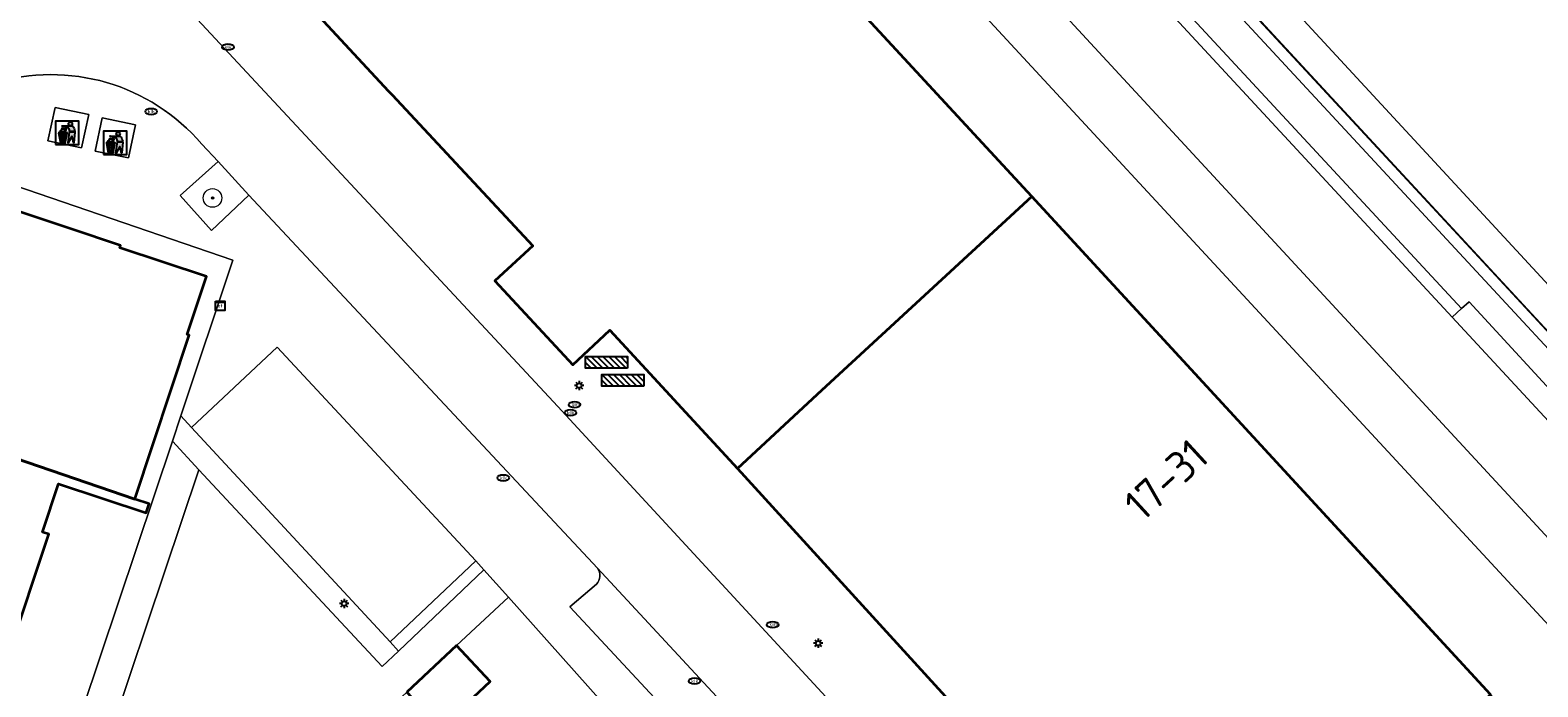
# Model space of a CAD drawing. Header units: metres. Extents: x 149984 to 156489, y 469398 to 478068.
# Tile 805 of 854: x 154672 to 154736, y 474154 to 474182. Entities that reach past the tile are written whole.
import ezdxf
from ezdxf.enums import TextEntityAlignment as Align

# ---------------------------------------------------------------- set-up
doc = ezdxf.new("R2010")
doc.units = ezdxf.units.M
doc.header["$LTSCALE"] = 0.75
for name, color, linetype, lineweight in [('B-WE-GR-BEPLANTING_CULTUUR_HEESTERS-GV', 252, 'Continuous', 18), ('B-WE-GR-BOOM-S', 252, 'Continuous', 25), ('B-WE-GR-STRUIK-GV', 252, 'Continuous', 13), ('B-WE-IE-AFVAL APART PLAATS-S', 252, 'Continuous', 25), ('B-WE-IE-MEUBILAIR-S', 252, 'Continuous', 25), ('B-WE-IE-MEUBILAIR_WEGMEUBILAIR-S', 252, 'Continuous', 25), ('B-WE-KW-KUNSTWERK_STEIGER-GV', 6, 'Continuous', 18), ('B-WE-OG-BEBOUWING-GV', 6, 'Continuous', 35), ('B-WE-OG-BEBOUWING-T18', 1, 'Continuous', 18), ('B-WE-OG-TERREIN_ERF-GV', 252, 'Continuous', 18), ('B-WE-OG-WATER_HAVEN-GV', 252, 'Continuous', 18), ('B-WE-VH-GESLOTENVERHARDING-GV', 252, 'Continuous', 18), ('B-WE-VH-ONVERHARD-GV', 252, 'Continuous', 18), ('B-WE-VH-OPENVERHARDING-GV', 252, 'Continuous', 18), ('B-WE-VH-OPENVERHARDING_BETONSTRAATSTEEN-GV', 252, 'Continuous', 18), ('B-WE-VH-OPENVERHARDING_SIERBESTRATING-GV', 252, 'Continuous', 18), ('B-WE-VH-OPENVERHARDING_STRAATBAKSTEEN-GV', 252, 'Continuous', 18)]:
    doc.layers.add(name, color=color, linetype=linetype, lineweight=lineweight)
doc.styles.add('NLCS-ISO', font='NLCS-ISO.ttf')
doc.styles.add('NLCS-ISO-M750-T18', font='NLCS-ISO.ttf', dxfattribs={"height": 1.35})

# ---------------------------------------------------------------- blocks, each defined once
blk = doc.blocks.new('SIE-AFVAL APART PLAATS-SO')
h = blk.add_hatch(color=256)
h.dxf.hatch_style = 1
h.paths.add_polyline_path([(-0.09, 0.07), (-1.76, 0.07, 0.819081), (-1.79, -0.09), (-1.4, -2.19, 0.36153), (-1.37, -2.21), (-0.47, -2.21, 0.36153), (-0.44, -2.19), (-0.05, -0.09, 0.819081)])
h.paths.add_polyline_path([(-0.16, -0.1), (-0.2, -0.33), (-0.49, -0.33), (-0.47, -0.1)], flags=16)
h.paths.add_polyline_path([(-0.55, -0.1), (-0.58, -0.33), (-0.87, -0.33), (-0.87, -0.1)], flags=16)
h.paths.add_polyline_path([(-0.22, -0.42), (-0.27, -0.73), (-0.53, -0.73), (-0.5, -0.42)], flags=16)
h.paths.add_polyline_path([(-0.58, -0.42), (-0.61, -0.73), (-0.87, -0.73), (-0.87, -0.42)], flags=16)
h.paths.add_polyline_path([(-0.95, -0.1), (-0.95, -0.33), (-1.27, -0.33), (-1.29, -0.1)], flags=16)
h.paths.add_polyline_path([(-0.95, -0.42), (-0.95, -0.73), (-1.23, -0.73), (-1.26, -0.42)], flags=16)
h.paths.add_polyline_path([(-0.29, -0.83), (-0.34, -1.09), (-0.56, -1.09), (-0.54, -0.83)], flags=16)
h.paths.add_polyline_path([(-0.62, -0.83), (-0.65, -1.09), (-0.87, -1.09), (-0.87, -0.83)], flags=16)
h.paths.add_polyline_path([(-0.95, -0.83), (-0.95, -1.09), (-1.2, -1.09), (-1.22, -0.83)], flags=16)
h.paths.add_polyline_path([(-1.35, -0.33), (-1.64, -0.33), (-1.69, -0.1), (-1.37, -0.1)], flags=16)
h.paths.add_polyline_path([(-1.34, -0.42), (-1.31, -0.73), (-1.57, -0.73), (-1.63, -0.42)], flags=16)
h.paths.add_polyline_path([(-0.36, -1.18), (-0.41, -1.44), (-0.6, -1.44), (-0.57, -1.18)], flags=16)
h.paths.add_polyline_path([(-0.65, -1.18), (-0.68, -1.44), (-0.87, -1.44), (-0.87, -1.18)], flags=16)
h.paths.add_polyline_path([(-1.3, -0.83), (-1.28, -1.09), (-1.5, -1.09), (-1.55, -0.83)], flags=16)
h.paths.add_polyline_path([(-0.95, -1.18), (-0.95, -1.44), (-1.17, -1.44), (-1.19, -1.18)], flags=16)
h.paths.add_polyline_path([(-0.42, -1.53), (-0.47, -1.79), (-0.63, -1.79), (-0.6, -1.53)], flags=16)
h.paths.add_polyline_path([(-1.27, -1.18), (-1.25, -1.44), (-1.44, -1.44), (-1.49, -1.18)], flags=16)
h.paths.add_polyline_path([(-0.69, -1.53), (-0.71, -1.79), (-0.87, -1.79), (-0.87, -1.53)], flags=16)
h.paths.add_polyline_path([(-0.95, -1.53), (-0.95, -1.79), (-1.13, -1.79), (-1.16, -1.53)], flags=16)
h.paths.add_polyline_path([(-1.24, -1.53), (-1.22, -1.79), (-1.37, -1.79), (-1.42, -1.53)], flags=16)
h.paths.add_polyline_path([(-0.49, -1.89), (-0.53, -2.13), (-0.66, -2.13), (-0.64, -1.89)], flags=16)
h.paths.add_polyline_path([(-0.72, -1.89), (-0.74, -2.13), (-0.87, -2.13), (-0.87, -1.89)], flags=16)
h.paths.add_polyline_path([(-0.95, -1.89), (-0.95, -2.13), (-1.1, -2.13), (-1.12, -1.89)], flags=16)
h.paths.add_polyline_path([(-1.21, -1.89), (-1.18, -2.13), (-1.31, -2.13), (-1.35, -1.89)], flags=16)
h.paths.add_polyline_path([(-0.19, 0.78, -0.01173), (-0.3, 0.78, -0.148797), (-0.42, 1.03, -0.136076), (-0.69, 0.87), (-0.78, 0.85, -0.038293), (-1.14, 0.96), (-1.19, 0.81, -0.243822), (-1.56, 0.45, 0.344326), (-1, 0.22, -0.139345), (-0.6, 0.22, 0.618436), (-0.56, 0.27, -0.441494), (-0.47, 0.44, 0.309048)])
h.paths.add_polyline_path([(-0.49, 0.51, 0.351556), (-0.64, 0.31, 0.121061), (-1.02, 0.29, -0.288745), (-1.45, 0.42, 0.203599), (-1.12, 0.79), (-1.09, 0.87, 0.083075), (-0.28, 0.71, -0.242261)], flags=16)
h.paths.add_polyline_path([(-0.4, 0.79, -0.023345), (-0.63, 0.82, 0.07081), (-0.46, 0.9, 0.059965)], flags=16)
h.paths.add_polyline_path([(1.12, 1.48), (-1.07, 1.48, 0.860559), (-1.08, 1.42), (0.29, 1, -0.146703), (0.53, 0.28, 0.421968), (0.56, 0.25), (1.6, 0.31, 0.450293), (1.63, 0.34, 0.122241)])
h.paths.add_polyline_path([(0.26, 1.93, 1), (1.07, 1.93, 1)])
h.paths.add_polyline_path([(1.65, 0.15, 0.429303), (1.62, 0.18), (0.55, 0.23, 0.38429), (0.51, 0.2), (0.16, -2.16, 0.83726), (0.22, -2.18), (0.99, -0.78, -0.688204), (1.05, -0.78), (1.36, -2.14, 0.84934), (1.42, -2.14)])
for p, q in [((-0.09, 0.07), (-1.76, 0.07)), ((-1.4, -2.19), (-1.79, -0.09)), ((-1.37, -0.1), (-1.69, -0.1)), ((-1.64, -0.33), (-1.69, -0.1)), ((-1.64, -0.33), (-1.35, -0.33)), ((-1.63, -0.42), (-1.34, -0.42)), ((-1.57, -0.73), (-1.63, -0.42)), ((-1.57, -0.73), (-1.31, -0.73)), ((-1.55, -0.83), (-1.3, -0.83)), ((-1.5, -1.09), (-1.55, -0.83)), ((-1.5, -1.09), (-1.28, -1.09)), ((-1.49, -1.18), (-1.27, -1.18)), ((-1.44, -1.44), (-1.49, -1.18)), ((-1.44, -1.44), (-1.25, -1.44)), ((-1.42, -1.53), (-1.24, -1.53)), ((-1.37, -1.79), (-1.42, -1.53)), ((-1.37, -1.79), (-1.22, -1.79)), ((-1.37, -2.21), (-0.47, -2.21)), ((-1.31, -2.13), (-1.35, -1.89)), ((-1.35, -1.89), (-1.21, -1.89)), ((-1.31, -2.13), (-1.18, -2.13)), ((-0.95, -0.1), (-1.29, -0.1)), ((-1.27, -0.33), (-0.95, -0.33)), ((-1.26, -0.42), (-0.95, -0.42)), ((-1.23, -0.73), (-0.95, -0.73)), ((-1.22, -0.83), (-0.95, -0.83)), ((-1.2, -1.09), (-0.95, -1.09)), ((-1.19, -1.18), (-0.95, -1.18)), ((-1.17, -1.44), (-0.95, -1.44)), ((-1.16, -1.53), (-0.95, -1.53)), ((-1.13, -1.79), (-0.95, -1.79)), ((-1.12, -1.89), (-0.95, -1.89)), ((-1.1, -2.13), (-0.95, -2.13)), ((-0.95, -0.1), (-0.95, -0.33)), ((-0.95, -0.42), (-0.95, -0.73)), ((-0.95, -0.83), (-0.95, -1.09)), ((-0.95, -1.18), (-0.95, -1.44)), ((-0.95, -1.53), (-0.95, -1.79)), ((-0.95, -1.89), (-0.95, -2.13)), ((-0.87, -0.1), (-0.87, -0.33)), ((-0.55, -0.1), (-0.87, -0.1)), ((-0.87, -0.33), (-0.58, -0.33)), ((-0.87, -0.42), (-0.87, -0.73)), ((-0.87, -0.42), (-0.58, -0.42)), ((-0.87, -0.73), (-0.61, -0.73)), ((-0.87, -0.83), (-0.62, -0.83)), ((-0.87, -0.83), (-0.87, -1.09)), ((-0.87, -1.09), (-0.65, -1.09)), ((-0.87, -1.18), (-0.65, -1.18)), ((-0.87, -1.18), (-0.87, -1.44)), ((-0.87, -1.44), (-0.68, -1.44)), ((-0.87, -1.53), (-0.69, -1.53)), ((-0.87, -1.53), (-0.87, -1.79)), ((-0.87, -1.79), (-0.71, -1.79)), ((-0.87, -1.89), (-0.87, -2.13)), ((-0.87, -1.89), (-0.72, -1.89)), ((-0.87, -2.13), (-0.74, -2.13)), ((-0.66, -2.13), (-0.53, -2.13)), ((-0.64, -1.89), (-0.49, -1.89)), ((-0.63, -1.79), (-0.47, -1.79)), ((-0.6, -1.44), (-0.41, -1.44)), ((-0.6, -1.53), (-0.42, -1.53)), ((-0.57, -1.18), (-0.36, -1.18)), ((-0.56, -1.09), (-0.34, -1.09)), ((-0.54, -0.83), (-0.29, -0.83)), ((-0.53, -0.73), (-0.27, -0.73)), ((-0.53, -2.13), (-0.49, -1.89)), ((-0.5, -0.42), (-0.22, -0.42)), ((-0.49, -0.33), (-0.2, -0.33)), ((-0.16, -0.1), (-0.47, -0.1)), ((-0.47, -1.79), (-0.42, -1.53)), ((-0.44, -2.19), (-0.05, -0.09)), ((-0.41, -1.44), (-0.36, -1.18)), ((-0.34, -1.09), (-0.29, -0.83)), ((-0.27, -0.73), (-0.22, -0.42)), ((-0.2, -0.33), (-0.16, -0.1))]:
    blk.add_line(p, q)
blk.add_lwpolyline([(-2.5, -2.51), (2.5, -2.51), (2.5, 2.49), (-2.5, 2.49)], close=True)
for points in [[(-0.78, 0.85, -0.038293), (-1.14, 0.96), (-1.19, 0.81, -0.243822), (-1.56, 0.45, 0.344326), (-1, 0.22, -0.139345), (-0.6, 0.22, 0.618436), (-0.56, 0.27, -0.441494), (-0.47, 0.44, 0.309048), (-0.19, 0.78, -0.01173), (-0.3, 0.78, -0.01173)], [(-0.78, 0.85), (-0.69, 0.87, 0.136076), (-0.42, 1.03, 0.156405), (-0.29, 0.77)], [(-0.78, 0.85), (-0.69, 0.87, 0.136076), (-0.42, 1.03, 0.148797), (-0.3, 0.78, 0.148797)], [(-0.63, 0.82, 0.07081), (-0.46, 0.9, 0.059965), (-0.4, 0.79, 0.059965)], [(-0.4, 0.79, -0.023345), (-0.63, 0.82)]]:
    blk.add_lwpolyline(points, format="xyb")
for points in [[(-1.09, 0.87), (-1.12, 0.79, -0.203599), (-1.45, 0.42, 0.288745), (-1.02, 0.29, -0.121061), (-0.64, 0.31, -0.351556), (-0.49, 0.51, 0.242261), (-0.28, 0.71, -0.083075)], [(-1.07, 1.48), (1.12, 1.48, -0.122241), (1.63, 0.34, -0.450293), (1.6, 0.31), (0.56, 0.25, -0.421968), (0.53, 0.28, 0.146703), (0.29, 1), (-1.08, 1.42, -0.860559)], [(0.55, 0.23), (1.62, 0.18, -0.429303), (1.65, 0.15), (1.42, -2.14, -0.84934), (1.36, -2.14), (1.05, -0.78, 0.688204), (0.99, -0.78), (0.22, -2.18, -0.83726), (0.16, -2.16), (0.51, 0.2, -0.38429)]]:
    blk.add_lwpolyline(points, format="xyb", close=True)
for points in [[(-1.35, -0.33), (-1.37, -0.1)], [(-1.31, -0.73), (-1.34, -0.42)], [(-1.28, -1.09), (-1.3, -0.83)], [(-1.27, -0.33), (-1.29, -0.1)], [(-1.25, -1.44), (-1.27, -1.18)], [(-1.23, -0.73), (-1.26, -0.42)], [(-1.22, -1.79), (-1.24, -1.53)], [(-1.2, -1.09), (-1.22, -0.83)], [(-1.18, -2.13), (-1.21, -1.89)], [(-1.17, -1.44), (-1.19, -1.18)], [(-1.18, -2.22), (-1.18, -2.21)], [(-1.13, -1.79), (-1.16, -1.53)], [(-1.1, -2.13), (-1.12, -1.89)], [(-0.74, -2.13), (-0.72, -1.89)], [(-0.71, -1.79), (-0.69, -1.53)], [(-0.68, -1.44), (-0.65, -1.18)], [(-0.66, -2.13), (-0.64, -1.89)], [(-0.65, -1.09), (-0.62, -0.83)], [(-0.63, -1.79), (-0.6, -1.53)], [(-0.61, -0.73), (-0.58, -0.42)], [(-0.6, -1.44), (-0.57, -1.18)], [(-0.58, -0.33), (-0.55, -0.1)], [(-0.56, -1.09), (-0.54, -0.83)], [(-0.53, -0.73), (-0.5, -0.42)], [(-0.49, -0.33), (-0.47, -0.1)]]:
    blk.add_lwpolyline(points)
blk.add_circle((0.66, 1.93), 0.401)
for centre, radius, start, end in [((-1.76, -0.01), 0.0869, 90, 247.281), ((-0.09, -0.01), 0.0869, 292.719, 90), ((-1.37, -2.18), 0.0318, 190.4943, 270), ((-0.47, -2.18), 0.0318, 270, 349.5057)]:
    blk.add_arc(centre, radius, start, end)
blk = doc.blocks.new('SIE-MEUBILAIR_KAST_ELEKTRA-SO')
for points in [[(-1, 1), (1, 1), (1, 0.84), (-1, 0.84)], [(-1, 0.76), (1, 0.76), (1, -1), (-1, -1)]]:
    blk.add_lwpolyline(points, close=True)
at = {"style": 'NLCS-ISO'}
blk.add_text('et', height=0.75, dxfattribs=at).set_placement((0, 0), align=Align.MIDDLE_CENTER)
blk = doc.blocks.new('SIE-MEUBILAIR_PAAL_LICHTMAST-SO')
for points in [[(-0.62, 0), (-1, 0)], [(-0.71, 0.71), (-0.44, 0.44)], [(0, 1), (0, 0.62)], [(0.44, 0.44), (0.71, 0.71)], [(1, 0), (0.62, 0)], [(-0.71, -0.71), (-0.44, -0.44)], [(0, -0.62), (0, -1)], [(0.44, -0.44), (0.71, -0.71)]]:
    blk.add_lwpolyline(points)
blk.add_circle((0, 0), 0.5)
blk = doc.blocks.new('SIE-MEUBILAIR_PUT_KOLK-SO')
blk.add_ellipse((0, 0), major_axis=(1.25, 0), ratio=0.54)
at = {"style": 'NLCS-ISO'}
blk.add_text('klk', height=0.75, dxfattribs=at).set_placement((0.03, 0), align=Align.MIDDLE_CENTER)
blk = doc.blocks.new('SIE-MEUBILAIR_PUT_GASPUT-SO')
blk.add_ellipse((0, 0), major_axis=(1.25, 0), ratio=0.54)
at = {"style": 'NLCS-ISO'}
blk.add_text('gas ', height=0.75, dxfattribs=at).set_placement((0.53, 0.16), align=Align.MIDDLE_CENTER)
blk = doc.blocks.new('SIE-WEG_FIETSREK-SO')
for p, q in [((-4.5, 1.25), (-2, -1.25)), ((-4.5, 0), (-3.25, -1.25)), ((-3.25, 1.25), (-0.75, -1.25)), ((-2, 1.25), (0.5, -1.25)), ((-0.75, 1.25), (1.75, -1.25)), ((0.5, 1.25), (3, -1.25)), ((1.76, 1.25), (4.26, -1.25)), ((3.01, 1.25), (4.5, -0.24)), ((4.26, 1.25), (4.5, 1.01))]:
    blk.add_line(p, q)
at = {"flags": 128}
blk.add_lwpolyline([(4.51, -1.25), (-4.51, -1.25), (-4.51, 1.25), (4.51, 1.25), (4.51, -1.25)], close=True, dxfattribs=at)
blk = doc.blocks.new('SGR-BOOM_GBKN-SO')
at = {"linetype": 'ByBlock', "lineweight": 18}
h = blk.add_hatch(color=0, dxfattribs=at)
h.dxf.hatch_style = 1
edge = h.paths.add_edge_path()
edge.add_arc((0, 0), 0.25, 0, 360)
at = {"color": 0, "linetype": 'ByBlock', "lineweight": 18}
for radius in [2, 0.25]:
    blk.add_circle((0, 0), radius, dxfattribs=at)
at = {"color": 0, "linetype": 'ByBlock', "lineweight": 18, "style": 'NLCS-ISO'}
blk.add_attdef('SOORT', (2.5, 0), '', height=1.5, dxfattribs=at)

msp = doc.modelspace()

# ---------------------------------------------------------------- linework, layer by layer
at = {"layer": 'B-WE-GR-BEPLANTING_CULTUUR_HEESTERS-GV', "flags": 128}
for points in [[(154679.777, 474176.651), (154678.147, 474175.193), (154679.489, 474173.697), (154681.09, 474175.21)], [(154678.946, 474163.429), (154677.811, 474164.649), (154672.402, 474148.538), (154673.772, 474148.026)]]:
    msp.add_lwpolyline(points, close=True, dxfattribs=at)
at = {"layer": 'B-WE-GR-STRUIK-GV', "flags": 128}
msp.add_lwpolyline([(154678.633, 474165.237), (154678.175, 474165.734), (154677.811, 474164.649), (154678.946, 474163.429), (154686.805, 474154.982), (154687.516, 474155.647), (154687.155, 474156.037)], close=True, dxfattribs=at)
at = {"layer": 'B-WE-KW-KUNSTWERK_STEIGER-GV', "flags": 128}
msp.add_lwpolyline([(154816.714, 474085.011), (154816.583, 474085.153), (154682.48, 474230.174), (154692.712, 474239.676), (154691.704, 474240.747), (154680.433, 474230.299), (154815.628, 474084.293), (154815.778, 474084.157)], close=True, dxfattribs=at)
at = {"layer": 'B-WE-OG-BEBOUWING-GV', "flags": 128}
for points in [[(154683.944, 474183.05), (154684.113, 474182.869), (154687.073, 474179.692), (154687.244, 474179.508), (154693.271, 474173.04), (154691.643, 474171.531), (154694.988, 474167.923), (154696.589, 474169.409), (154702.067, 474163.485), (154705.687, 474166.834), (154714.688, 474175.157), (154696.514, 474194.811), (154695.78, 474194.132)], [(154668.976, 474175.249), (154665.802, 474165.72), (154665.905, 474165.683), (154676.193, 474162.169), (154678.534, 474169.199), (154678.439, 474169.231), (154679.267, 474171.716), (154675.548, 474172.955), (154675.579, 474173.05), (154673.412, 474173.772)], [(154705.687, 474166.834), (154702.067, 474163.485), (154711.269, 474153.375), (154709.711, 474151.926), (154711.225, 474150.297), (154712.783, 474151.746), (154712.905, 474151.615), (154713.104, 474151.401), (154717.732, 474146.424), (154717.968, 474146.171), (154721.776, 474142.076), (154734.375, 474153.785), (154714.688, 474175.157)], [(154670.506, 474155.543), (154670.78, 474155.452), (154672.505, 474160.656), (154672.232, 474160.747), (154672.919, 474162.821), (154676.681, 474161.574), (154676.81, 474161.963), (154676.193, 474162.169), (154665.905, 474165.683), (154665.802, 474165.72), (154665.685, 474165.368), (154665.961, 474165.276), (154665.262, 474163.179), (154664.987, 474163.271), (154663.249, 474158.052), (154663.524, 474157.961)], [(154687.866, 474153.88), (154689.308, 474152.335), (154691.45, 474154.336), (154690.008, 474155.881)]]:
    msp.add_lwpolyline(points, close=True, dxfattribs=at)
at = {"layer": 'B-WE-OG-TERREIN_ERF-GV', "flags": 128}
for points in [[(154669.127, 474138.804), (154671.866, 474146.969), (154672.402, 474148.538), (154677.811, 474164.649), (154678.175, 474165.734), (154680.402, 474172.414), (154666.853, 474177.055)], [(154668.976, 474175.249), (154673.412, 474173.772), (154675.579, 474173.05), (154675.548, 474172.955), (154679.267, 474171.716), (154678.439, 474169.231), (154678.534, 474169.199), (154676.193, 474162.169), (154676.81, 474161.963), (154676.681, 474161.574), (154672.919, 474162.821), (154672.232, 474160.747), (154672.505, 474160.656), (154670.78, 474155.452)], [(154696.809, 474152.824), (154692.227, 474157.954), (154690.008, 474155.881), (154691.45, 474154.336), (154689.308, 474152.335)]]:
    msp.add_lwpolyline(points, dxfattribs=at)
at = {"layer": 'B-WE-OG-WATER_HAVEN-GV', "flags": 128}
msp.add_lwpolyline([(154686.574, 474223.582), (154737.492, 474168.623), (154815.645, 474084.035), (154815.778, 474084.157), (154816.714, 474085.011), (154841.026, 474107.446), (154842.056, 474108.397), (154852.71, 474118.232), (154735.017, 474245.73)], dxfattribs=at)
at = {"layer": 'B-WE-VH-GESLOTENVERHARDING-GV', "flags": 128}
msp.add_lwpolyline([(154732.735, 474169.972), (154737.23, 474165.118), (154737.646, 474165.493), (154737.946, 474165.763), (154733.461, 474170.634), (154733.136, 474170.338)], close=True, dxfattribs=at)
at = {"layer": 'B-WE-VH-ONVERHARD-GV', "flags": 128}
for points in [[(154672.468, 474177.546), (154673.914, 474177.239), (154674.217, 474178.667), (154672.77, 474178.973)], [(154674.798, 474178.531), (154674.497, 474177.102), (154675.923, 474176.803), (154676.223, 474178.232)]]:
    msp.add_lwpolyline(points, close=True, dxfattribs=at)
at = {"layer": 'B-WE-VH-OPENVERHARDING-GV', "flags": 128}
msp.add_lwpolyline([(154710.469, 474197.077), (154738.867, 474166.436), (154769.672, 474133.136), (154816.563, 474082.35), (154816.916, 474082.667), (154815.954, 474083.682), (154828.36, 474095.08), (154855.594, 474120.245), (154855.27, 474120.586), (154852.71, 474118.232), (154842.056, 474108.397), (154841.026, 474107.446), (154816.714, 474085.011), (154815.778, 474084.157), (154815.645, 474084.035), (154737.492, 474168.623), (154686.574, 474223.582)], dxfattribs=at)
at = {"layer": 'B-WE-VH-OPENVERHARDING_BETONSTRAATSTEEN-GV', "flags": 128}
msp.add_lwpolyline([(154697.987, 474208.249), (154733.136, 474170.338), (154733.461, 474170.634), (154737.946, 474165.763), (154737.646, 474165.493), (154772.312, 474127.977), (154772.631, 474128.269), (154777.103, 474123.408), (154776.798, 474123.153), (154780.354, 474119.245), (154815.435, 474081.315), (154815.797, 474081.644), (154820.616, 474076.389), (154820.145, 474075.944), (154820.78, 474075.282), (154822.011, 474076.439), (154821.439, 474077.085), (154821.771, 474077.392), (154816.916, 474082.667), (154816.563, 474082.35), (154769.672, 474133.136), (154738.867, 474166.436), (154710.469, 474197.077)], dxfattribs=at)
at = {"layer": 'B-WE-VH-OPENVERHARDING_SIERBESTRATING-GV', "flags": 128}
msp.add_lwpolyline([(154732.735, 474169.972), (154733.136, 474170.338), (154697.987, 474208.249), (154697.605, 474207.898)], close=True, dxfattribs=at)
at = {"layer": 'B-WE-VH-OPENVERHARDING_STRAATBAKSTEEN-GV', "flags": 128}
for points in [[(154689.412, 474219.805), (154686.245, 474216.893), (154685.421, 474216.119), (154818.038, 474072.705), (154819.917, 474074.471), (154820.78, 474075.282), (154820.145, 474075.944), (154819.779, 474075.607), (154814.948, 474080.822), (154815.011, 474080.93), (154776.351, 474122.78), (154771.9, 474127.599), (154737.23, 474165.118), (154732.735, 474169.972), (154697.605, 474207.898), (154693.114, 474212.747), (154693.797, 474213.413), (154694.604, 474214.2), (154694.217, 474214.618), (154689.48, 474219.731)], [(154815.912, 474070.592), (154819.649, 474066.555), (154822.102, 474068.315), (154818.038, 474072.705), (154685.421, 474216.119), (154683.015, 474213.857), (154678.032, 474209.173), (154680.522, 474206.553), (154686.054, 474211.665), (154729.805, 474164.401), (154759.584, 474132.212), (154802.703, 474085.554), (154805.432, 474082.004), (154813.921, 474072.787)], [(154672.468, 474177.546), (154672.77, 474178.973), (154674.217, 474178.667), (154673.914, 474177.239)], [(154674.798, 474178.531), (154676.223, 474178.232), (154675.923, 474176.803), (154674.497, 474177.102)], [(154682.308, 474168.68), (154678.633, 474165.237), (154687.155, 474156.037), (154690.836, 474159.511)], [(154691.177, 474159.129), (154690.836, 474159.511), (154687.155, 474156.037), (154687.516, 474155.647)]]:
    msp.add_lwpolyline(points, close=True, dxfattribs=at)
for points in [[(154696.514, 474194.811), (154714.688, 474175.157), (154734.375, 474153.785), (154750.509, 474136.426), (154773.721, 474111.534), (154795.4, 474088.388), (154794.917, 474087.938), (154806.129, 474075.901), (154811.327, 474070.361), (154813.285, 474068.282), (154814.986, 474069.723), (154815.912, 474070.592), (154813.921, 474072.787), (154805.432, 474082.004), (154802.703, 474085.554), (154759.584, 474132.212), (154729.805, 474164.401), (154686.054, 474211.665)], [(154769.744, 474071.866), (154772.771, 474068.558), (154772.967, 474068.765), (154777.388, 474072.85), (154779.095, 474074.439), (154716.483, 474142.141), (154706.023, 474153.499), (154694.347, 474166.135), (154671.718, 474190.452)], [(154671.718, 474190.452), (154694.347, 474166.135), (154706.023, 474153.499), (154716.483, 474142.141), (154779.095, 474074.439), (154777.388, 474072.85), (154777.668, 474072.538), (154773.287, 474068.466), (154772.967, 474068.765), (154772.771, 474068.558), (154770.822, 474066.711), (154771.534, 474065.974), (154771.616, 474066.05), (154772.501, 474065.094), (154776.634, 474068.945), (154780.769, 474072.797), (154790.451, 474062.422), (154791.637, 474061.121), (154776.569, 474047.014), (154776.64, 474046.939), (154777.605, 474045.928), (154790.556, 474058.018), (154790.758, 474058.206)], [(154711.269, 474153.375), (154702.067, 474163.485), (154696.589, 474169.409), (154694.988, 474167.923), (154691.643, 474171.531), (154693.271, 474173.04), (154687.244, 474179.508), (154687.073, 474179.692), (154684.113, 474182.869)], [(154667.738, 474178.5), (154667.11, 474177.726), (154666.853, 474177.055), (154680.402, 474172.414), (154678.175, 474165.734), (154678.633, 474165.237), (154682.308, 474168.68), (154690.836, 474159.511), (154691.177, 474159.129), (154692.227, 474157.954), (154696.809, 474152.824), (154703.718, 474145.348), (154700.184, 474142.082), (154702.203, 474139.826), (154703.701, 474138.177), (154704.03, 474138.495)], [(154681.09, 474175.21), (154679.489, 474173.697), (154678.147, 474175.193), (154679.777, 474176.651), (154679.069, 474177.396)], [(154679.069, 474177.396), (154679.777, 474176.651), (154681.09, 474175.21), (154696.05, 474159.197), (154704.809, 474149.769)], [(154696.05, 474159.197), (154681.09, 474175.21)], [(154671.69, 474141.793), (154671.719, 474141.783), (154672.484, 474144.194), (154675.915, 474142.912), (154677.72, 474144.523), (154679.86, 474146.508), (154682, 474148.493), (154685.723, 474151.88), (154687.866, 474153.88), (154690.008, 474155.881), (154692.227, 474157.954), (154691.177, 474159.129), (154687.516, 474155.647), (154686.805, 474154.982), (154678.946, 474163.429), (154673.772, 474148.026), (154672.402, 474148.538), (154671.866, 474146.969), (154669.127, 474138.804)], [(154704.809, 474149.769), (154696.05, 474159.197)], [(154706.184, 474147.824), (154704.911, 474146.659), (154703.07, 474148.734), (154694.867, 474157.549), (154696.015, 474158.51)], [(154696.015, 474158.51), (154694.867, 474157.549), (154703.07, 474148.734), (154704.144, 474149.777)]]:
    msp.add_lwpolyline(points, dxfattribs=at)
at = {"layer": 'B-WE-VH-OPENVERHARDING_STRAATBAKSTEEN-GV'}
for points in [[(154670.113, 474180.001, -0.300036), (154679.069, 474177.396)], [(154679.069, 474177.396, 0.300036), (154670.113, 474180.001)], [(154696.015, 474158.51, 0.362469), (154696.05, 474159.197)], [(154696.05, 474159.197, -0.362469), (154696.015, 474158.51)]]:
    msp.add_lwpolyline(points, format="xyb", dxfattribs=at)

# ---------------------------------------------------------------- block references
at = {"layer": 'B-WE-GR-BOOM-S', "xscale": 0.2, "yscale": 0.2, "zscale": 0.2}
msp.add_blockref('SGR-BOOM_GBKN-SO', (154679.53, 474175.087), dxfattribs=at)
at = {"layer": 'B-WE-IE-AFVAL APART PLAATS-S', "xscale": 0.2, "yscale": 0.2, "zscale": 0.2}
for p in [(154673.297, 474177.884), (154675.348, 474177.45)]:
    msp.add_blockref('SIE-AFVAL APART PLAATS-SO', p, dxfattribs=at)
at = {"layer": 'B-WE-IE-MEUBILAIR-S', "xscale": 0.2, "yscale": 0.2, "zscale": 0.2}
for name, p in [('SIE-MEUBILAIR_PUT_KOLK-SO', (154680.194, 474181.565)), ('SIE-MEUBILAIR_PUT_KOLK-SO', (154676.897, 474178.797)), ('SIE-MEUBILAIR_KAST_ELEKTRA-SO', (154679.856, 474170.461)), ('SIE-MEUBILAIR_PAAL_LICHTMAST-SO', (154695.264, 474167.039)), ('SIE-MEUBILAIR_PUT_KOLK-SO', (154694.894, 474165.871)), ('SIE-MEUBILAIR_PUT_GASPUT-SO', (154695.071, 474166.217)), ('SIE-MEUBILAIR_PUT_KOLK-SO', (154692.008, 474163.078)), ('SIE-MEUBILAIR_PAAL_LICHTMAST-SO', (154685.179, 474157.683)), ('SIE-MEUBILAIR_PUT_GASPUT-SO', (154703.572, 474156.777)), ('SIE-MEUBILAIR_PAAL_LICHTMAST-SO', (154705.523, 474155.979)), ('SIE-MEUBILAIR_PUT_KOLK-SO', (154700.219, 474154.359))]:
    msp.add_blockref(name, p, dxfattribs=at)
at = {"layer": 'B-WE-IE-MEUBILAIR_WEGMEUBILAIR-S', "xscale": 0.2, "yscale": 0.2, "zscale": 0.2}
for p in [(154696.433, 474168.029), (154697.14, 474167.267)]:
    msp.add_blockref('SIE-WEG_FIETSREK-SO', p, dxfattribs=at)

# ---------------------------------------------------------------- texts
at = {"layer": 'B-WE-OG-BEBOUWING-T18', "style": 'NLCS-ISO-M750-T18'}
msp.add_text('17-31', height=1.35, rotation=42.6, dxfattribs=at).set_placement((154720.451, 474162.997), align=Align.MIDDLE)

doc.saveas('drawing.dxf')
